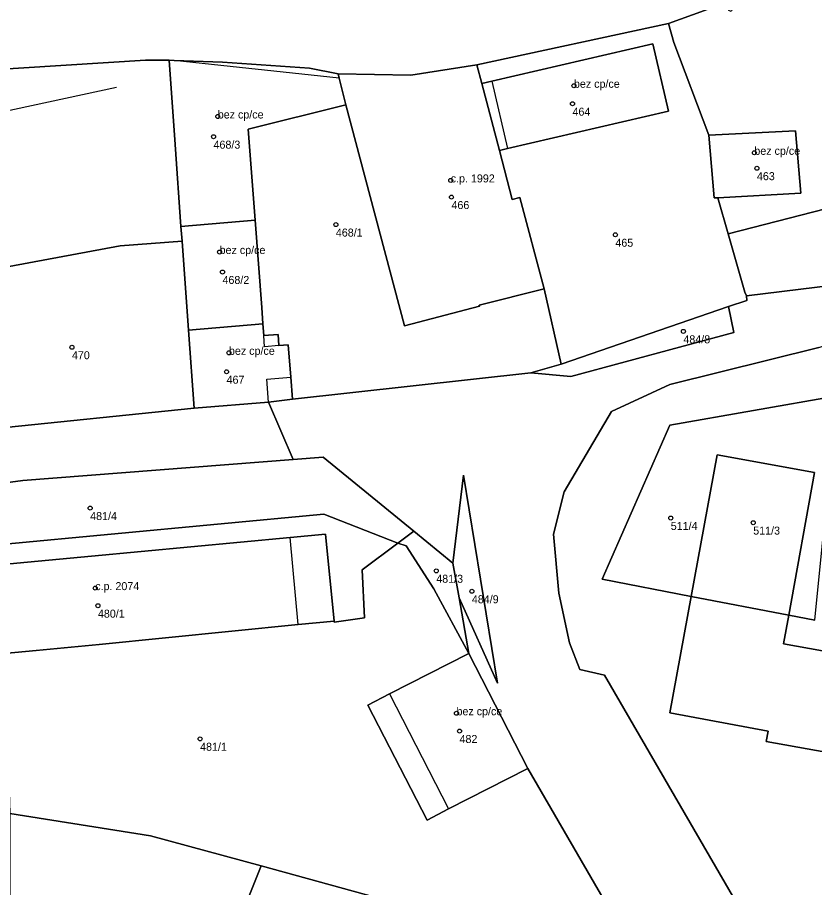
# Model space of a CAD drawing. Extents: x -878211 to -870363, y -1058464 to -1052522.
# Drawn here: x -874227.5 to -874127.9, y -1056425.6 to -1056316.8 of the extents above; entities that cross this region are included whole.
import ezdxf

# ---------------------------------------------------------------- set-up
doc = ezdxf.new("R2010")
doc.units = 0
for name, color, linetype in [('Vrstva 1', 7, 'Continuous'), ('Vrstva 4', 7, 'Continuous'), ('Vrstva 50', 7, 'Continuous'), ('Vrstva 51', 7, 'Continuous'), ('Vrstva 52', 7, 'Continuous')]:
    doc.layers.add(name, color=color, linetype=linetype)

msp = doc.modelspace()

# ---------------------------------------------------------------- linework, layer by layer
at = {"layer": 'Vrstva 1'}
for points in [[(-874247.93, -1056324.46), (-874211.49, -1056322.17), (-874208.55, -1056322.19)], [(-874206.94, -1056344.78), (-874214.68, -1056345.39), (-874237.55, -1056349.64), (-874241.17, -1056351.07)]]:
    msp.add_lwpolyline(points, dxfattribs=at)
at = {"layer": 'Vrstva 4'}
msp.add_line((-874215.14, -1056325.57), (-874230.46, -1056328.91), dxfattribs=at)
at = {"layer": 'Vrstva 50'}
for centre in [(-874157.95, -1056325.36994), (-874158.13, -1056327.61994), (-874202.47, -1056329.20994), (-874203, -1056331.73994), (-874135.4, -1056333.74994), (-874135.08, -1056335.67994), (-874173.35, -1056337.19994), (-874173.26, -1056339.28994), (-874187.71, -1056342.72994), (-874152.77, -1056343.99994), (-874202.24, -1056346.14994), (-874201.88, -1056348.64994), (-874144.27, -1056356.06994), (-874220.7, -1056358.05994), (-874201.07, -1056358.74994), (-874201.37, -1056361.11994), (-874218.42, -1056378.15994), (-874145.85, -1056379.39994), (-874135.54, -1056379.97994), (-874175.16, -1056385.99994), (-874217.79, -1056388.15994), (-874170.71, -1056388.55994), (-874217.45, -1056390.35994), (-874172.63, -1056403.79994), (-874172.25, -1056406.02994), (-874204.68, -1056406.99994)]:
    msp.add_circle(centre, 0.25, dxfattribs=at)
at = {"layer": 'Vrstva 51'}
for points in [[(-874247.93, -1056324.46), (-874211.49, -1056322.17), (-874208.55, -1056322.19), (-874207.9, -1056322.22), (-874201.87, -1056322.42), (-874191.01, -1056323.16), (-874187.42, -1056323.87), (-874178.33, -1056324.05), (-874170.1, -1056322.75), (-874146.15, -1056317.57), (-874138.17, -1056314.71), (-874133.95, -1056311.74), (-874133.42, -1056310.77), (-874133.38, -1056304.8), (-874158.18, -1056304.35), (-874159.03, -1056303.9), (-874158.74, -1056303.39), (-874160.66, -1056302.05), (-874161.95, -1056300.79), (-874163.02, -1056299.42), (-874164.03, -1056297.93), (-874165.06, -1056295.82)], [(-874125.1, -1056305.17), (-874132.55, -1056303.87), (-874132.88, -1056309.89), (-874133.45, -1056311.92), (-874137.82, -1056315.18), (-874138.31, -1056316.08), (-874138.6, -1056315.96), (-874138.17, -1056314.71), (-874146.15, -1056317.57), (-874145.47, -1056319.98), (-874141.1, -1056331.54), (-874130.27, -1056330.99), (-874129.57, -1056338.8), (-874139.97, -1056339.36), (-874138.68, -1056343.87), (-874102.19, -1056334.51)], [(-874136.62, -1056429.22), (-874154.14, -1056399.02), (-874157.21, -1056398.32), (-874158.49, -1056395.01), (-874159.82, -1056388.79), (-874160.5, -1056381.43), (-874159.19, -1056376.12), (-874153.25, -1056366.1), (-874145.97, -1056362.7), (-874127.34, -1056358.1), (-874123.97, -1056357), (-874123.85, -1056356.15), (-874085.23, -1056355.23), (-874055.94, -1056353.02), (-874047.01, -1056351.79), (-874047.16, -1056351.36), (-874047.64, -1056350.04), (-874043.84, -1056348.38), (-874042.85, -1056347.92), (-874051.04, -1056348.34), (-874051.06, -1056342.3), (-874061.62, -1056346.29)], [(-874061.62, -1056346.29), (-874062.31, -1056346.55), (-874114.3, -1056348.91), (-874136.39, -1056351.63), (-874136.32, -1056352.21), (-874138.64, -1056352.97), (-874137.97, -1056356.21), (-874158.32, -1056361.7), (-874163.32, -1056361.25), (-874193.12, -1056364.56), (-874196.14, -1056364.9), (-874193.03, -1056372.08), (-874189.31, -1056371.79)], [(-874127.34, -1056358.1), (-874145.97, -1056362.7), (-874153.25, -1056366.1), (-874159.19, -1056376.12), (-874160.5, -1056381.43), (-874159.82, -1056388.79), (-874158.49, -1056395.01), (-874157.21, -1056398.32), (-874154.14, -1056399.02), (-874136.62, -1056429.22)], [(-874091.04, -1056415), (-874133.94, -1056407.33), (-874133.69, -1056406.04), (-874145.95, -1056403.75), (-874143.29, -1056389.19), (-874154.41, -1056387.04), (-874145.98, -1056367.81), (-874125.06, -1056364.12)], [(-874251.49, -1056378.06), (-874226.85, -1056374.69), (-874193.03, -1056372.08), (-874196.14, -1056364.9), (-874205.44, -1056365.67), (-874230.66, -1056368.26)], [(-874189.31, -1056371.79), (-874177.98, -1056381.03), (-874173.07, -1056385.03), (-874171.74, -1056374.04), (-874167.51, -1056400.03), (-874172.3, -1056389.39), (-874171.09, -1056396.34), (-874163.72, -1056410.72), (-874154.17, -1056427.16)], [(-874242.19, -1056386.42), (-874226.27, -1056384.93), (-874218.25, -1056384.17), (-874193.44, -1056381.84), (-874188.99, -1056381.42), (-874187.93, -1056392.27), (-874187.91, -1056392.42), (-874184.13, -1056391.88), (-874184.44, -1056385.88), (-874179.98, -1056382.53), (-874189.23, -1056378.93), (-874242.42, -1056383.93)], [(-874127.85, -1056392.18), (-874131.1, -1056391.55), (-874131.74, -1056395.13), (-874088.86, -1056402.82)]]:
    msp.add_lwpolyline(points, dxfattribs=at)
for points in [[(-874100.74, -1056320.17), (-874102.19, -1056334.51), (-874138.68, -1056343.87), (-874136.61, -1056351.17), (-874136.39, -1056351.63), (-874114.3, -1056348.91), (-874062.31, -1056346.55), (-874061.62, -1056346.29), (-874051.06, -1056342.3), (-874051.12, -1056320.88), (-874041.05, -1056321.49), (-874040.79, -1056320.53), (-874042.96, -1056315.61), (-874063.63, -1056312.59), (-874076.74, -1056310.47), (-874077.79, -1056318.66), (-874082.04, -1056318.09), (-874082.2, -1056319.45), (-874083.82, -1056319.24), (-874083.65, -1056317.85), (-874089.61, -1056317.03), (-874089.66, -1056318.17), (-874089.96, -1056318.13), (-874100.28, -1056316.61)], [(-874159.53, -1056360.16), (-874138.64, -1056352.97), (-874136.32, -1056352.21), (-874136.39, -1056351.63), (-874136.61, -1056351.17), (-874138.68, -1056343.87), (-874139.97, -1056339.36), (-874140.44, -1056339.39), (-874141.1, -1056331.54), (-874145.47, -1056319.98), (-874146.15, -1056317.57), (-874170.1, -1056322.75), (-874169.48, -1056325.09), (-874168.2, -1056324.79), (-874148.09, -1056320.13), (-874146.12, -1056328.55), (-874166.26, -1056333.23), (-874167.27, -1056333.46), (-874165.67, -1056339.57), (-874164.72, -1056339.33), (-874161.68, -1056350.77)], [(-874169.48, -1056325.09), (-874167.27, -1056333.46), (-874166.26, -1056333.23), (-874146.12, -1056328.55), (-874148.09, -1056320.13), (-874168.2, -1056324.79)], [(-874207.07, -1056342.95), (-874207.8, -1056332.72), (-874208.55, -1056322.19), (-874211.49, -1056322.17), (-874247.93, -1056324.46), (-874243.08, -1056345.94), (-874241.17, -1056351.07), (-874237.55, -1056349.64), (-874214.68, -1056345.39), (-874206.94, -1056344.78)], [(-874197.81, -1056342.15), (-874198.67, -1056330.78), (-874186.45, -1056327.76), (-874187.29, -1056324.4), (-874187.42, -1056323.87), (-874191.01, -1056323.16), (-874201.87, -1056322.42), (-874207.9, -1056322.22), (-874208.55, -1056322.19), (-874207.8, -1056332.72), (-874207.07, -1056342.95)], [(-874161.68, -1056350.77), (-874164.72, -1056339.33), (-874165.67, -1056339.57), (-874167.27, -1056333.46), (-874169.48, -1056325.09), (-874170.1, -1056322.75), (-874178.33, -1056324.05), (-874187.42, -1056323.87), (-874187.29, -1056324.4), (-874186.45, -1056327.76), (-874179.12, -1056355.36), (-874169.75, -1056352.9), (-874169.78, -1056352.8)], [(-874197.81, -1056342.15), (-874196.97, -1056353.1), (-874196.83, -1056355.14), (-874196.73, -1056356.6), (-874194.93, -1056356.44), (-874194.82, -1056357.83), (-874193.67, -1056357.75), (-874193.35, -1056361.8), (-874193.12, -1056364.56), (-874163.32, -1056361.25), (-874159.53, -1056360.16), (-874161.68, -1056350.77), (-874169.78, -1056352.8), (-874169.75, -1056352.9), (-874179.12, -1056355.36), (-874186.45, -1056327.76), (-874198.67, -1056330.78)], [(-874140.44, -1056339.39), (-874139.97, -1056339.36), (-874129.57, -1056338.8), (-874130.27, -1056330.99), (-874141.1, -1056331.54)], [(-874197.81, -1056342.15), (-874207.07, -1056342.95), (-874206.94, -1056344.78), (-874206.14, -1056355.92), (-874196.83, -1056355.14), (-874196.97, -1056353.1)], [(-874206.94, -1056344.78), (-874214.68, -1056345.39), (-874237.55, -1056349.64), (-874241.17, -1056351.07), (-874230.66, -1056368.26), (-874205.44, -1056365.67), (-874206.14, -1056355.92)], [(-874159.53, -1056360.16), (-874163.32, -1056361.25), (-874158.32, -1056361.7), (-874137.97, -1056356.21), (-874138.64, -1056352.97)], [(-874196.14, -1056364.9), (-874193.12, -1056364.56), (-874193.35, -1056361.8), (-874193.67, -1056357.75), (-874194.82, -1056357.83), (-874194.93, -1056356.44), (-874196.73, -1056356.6), (-874196.83, -1056355.14), (-874206.14, -1056355.92), (-874205.44, -1056365.67)], [(-874131.1, -1056391.55), (-874127.85, -1056392.18), (-874125.06, -1056364.12), (-874145.98, -1056367.81), (-874154.41, -1056387.04), (-874143.29, -1056389.19), (-874140.06, -1056371.5), (-874127.89, -1056373.71)], [(-874250.49, -1056383.59), (-874242.42, -1056383.93), (-874189.23, -1056378.93), (-874179.98, -1056382.53), (-874177.98, -1056381.03), (-874189.31, -1056371.79), (-874193.03, -1056372.08), (-874226.85, -1056374.69), (-874251.49, -1056378.06), (-874250.69, -1056383.49)], [(-874143.29, -1056389.19), (-874131.1, -1056391.55), (-874127.89, -1056373.71), (-874140.06, -1056371.5)], [(-874172.3, -1056389.39), (-874167.51, -1056400.03), (-874171.74, -1056374.04), (-874173.07, -1056385.03)], [(-874177.98, -1056381.03), (-874179.98, -1056382.53), (-874178.92, -1056382.86), (-874175.45, -1056388.23), (-874171.09, -1056396.34), (-874172.3, -1056389.39), (-874173.07, -1056385.03)], [(-874228.99, -1056398.61), (-874229.19, -1056396.32), (-874225.19, -1056395.94), (-874217.28, -1056395.19), (-874192.41, -1056392.72), (-874187.93, -1056392.27), (-874188.99, -1056381.42), (-874193.44, -1056381.84), (-874218.25, -1056384.17), (-874226.27, -1056384.93), (-874242.19, -1056386.42), (-874241.1, -1056397.39), (-874240.72, -1056402.65), (-874232.69, -1056401.96), (-874232.93, -1056398.93)], [(-874187.91, -1056392.42), (-874187.93, -1056392.27), (-874192.41, -1056392.72), (-874217.28, -1056395.19), (-874225.19, -1056395.94), (-874229.19, -1056396.32), (-874228.99, -1056398.61), (-874228.45, -1056416.31), (-874210.86, -1056419.14), (-874197.06, -1056422.85), (-874179.81, -1056427.6), (-874154.17, -1056427.16), (-874163.72, -1056410.72), (-874173.61, -1056415.73), (-874176.3, -1056417.15), (-874183.73, -1056402.77), (-874181.01, -1056401.38), (-874171.09, -1056396.34), (-874175.45, -1056388.23), (-874178.92, -1056382.86), (-874179.98, -1056382.53), (-874184.44, -1056385.88), (-874184.13, -1056391.88)], [(-874131.1, -1056391.55), (-874143.29, -1056389.19), (-874145.95, -1056403.75), (-874133.69, -1056406.04), (-874133.94, -1056407.33), (-874091.04, -1056415), (-874088.86, -1056402.82), (-874131.74, -1056395.13)], [(-874171.09, -1056396.34), (-874181.01, -1056401.38), (-874183.73, -1056402.77), (-874176.3, -1056417.15), (-874173.61, -1056415.73), (-874163.72, -1056410.72)], [(-874197.06, -1056422.85), (-874210.86, -1056419.14), (-874228.45, -1056416.31), (-874228.42, -1056442.55), (-874208.93, -1056442.66), (-874210, -1056436.25), (-874201.83, -1056434.85)], [(-874197.06, -1056422.85), (-874201.83, -1056434.85), (-874210, -1056436.25), (-874208.93, -1056442.66), (-874208.23, -1056446.85), (-874207.68, -1056446.78), (-874207.93, -1056444.4), (-874201.93, -1056443.67), (-874201.62, -1056446.01), (-874196.21, -1056445.33), (-874195.27, -1056453.29), (-874200.19, -1056453.91), (-874199.19, -1056461.44), (-874185.04, -1056460.68), (-874181.49, -1056460.83), (-874180.47, -1056441.86), (-874179.72, -1056427.84), (-874179.81, -1056427.6)]]:
    msp.add_lwpolyline(points, close=True, dxfattribs=at)
at = {"layer": 'Vrstva 52'}
for points in [[(-874168.2, -1056324.79), (-874166.26, -1056333.23), (-874146.12, -1056328.55), (-874148.09, -1056320.13)], [(-874187.29, -1056324.4), (-874207.9, -1056322.22), (-874208.55, -1056322.19), (-874207.8, -1056332.72), (-874207.07, -1056342.95), (-874197.81, -1056342.15), (-874198.67, -1056330.78), (-874186.45, -1056327.76)], [(-874165.67, -1056339.57), (-874167.27, -1056333.46), (-874169.48, -1056325.09), (-874170.1, -1056322.75), (-874178.33, -1056324.05), (-874187.42, -1056323.87), (-874187.29, -1056324.4), (-874186.45, -1056327.76), (-874179.12, -1056355.36), (-874169.75, -1056352.9), (-874169.78, -1056352.8), (-874161.68, -1056350.77), (-874164.72, -1056339.33)], [(-874141.1, -1056331.54), (-874140.44, -1056339.39), (-874139.97, -1056339.36), (-874129.57, -1056338.8), (-874130.27, -1056330.99)], [(-874207.07, -1056342.95), (-874206.94, -1056344.78), (-874206.14, -1056355.92), (-874196.83, -1056355.14), (-874196.97, -1056353.1), (-874197.81, -1056342.15)], [(-874196.83, -1056355.14), (-874206.14, -1056355.92), (-874205.44, -1056365.67), (-874196.14, -1056364.9), (-874196.34, -1056362.05), (-874193.35, -1056361.8), (-874193.67, -1056357.75), (-874194.82, -1056357.83), (-874196.63, -1056357.99), (-874196.73, -1056356.6)], [(-874226.27, -1056384.93), (-874242.19, -1056386.42), (-874241.1, -1056397.39), (-874229.19, -1056396.32), (-874225.19, -1056395.94), (-874217.28, -1056395.19), (-874192.41, -1056392.72), (-874193.44, -1056381.84), (-874218.25, -1056384.17)], [(-874181.01, -1056401.38), (-874173.61, -1056415.73), (-874163.72, -1056410.72), (-874171.09, -1056396.34)]]:
    msp.add_lwpolyline(points, close=True, dxfattribs=at)

# ---------------------------------------------------------------- texts
at = {"layer": 'Vrstva 50'}
for s, p in [('bez cp/ce', (-874157.95, -1056325.62)), ('bez cp/ce', (-874202.47, -1056329.46)), ('464', (-874158.13, -1056329.109)), ('468/3', (-874203, -1056333.229)), ('bez cp/ce', (-874135.4, -1056334)), ('c.p. 1992', (-874173.35, -1056337.45)), ('463', (-874135.08, -1056337.169)), ('466', (-874173.26, -1056340.779)), ('468/1', (-874187.71, -1056344.219)), ('465', (-874152.77, -1056345.489)), ('bez cp/ce', (-874202.24, -1056346.399)), ('468/2', (-874201.88, -1056350.139)), ('484/8', (-874144.27, -1056357.559)), ('bez cp/ce', (-874201.07, -1056359)), ('470', (-874220.7, -1056359.549)), ('467', (-874201.37, -1056362.609)), ('481/4', (-874218.42, -1056379.649)), ('511/4', (-874145.85, -1056380.889)), ('511/3', (-874135.54, -1056381.469)), ('481/3', (-874175.16, -1056387.489)), ('c.p. 2074', (-874217.79, -1056388.409)), ('484/9', (-874170.71, -1056390.049)), ('480/1', (-874217.45, -1056391.849)), ('bez cp/ce', (-874172.63, -1056404.05)), ('482', (-874172.25, -1056407.519)), ('481/1', (-874204.68, -1056408.489))]:
    msp.add_text(s, height=0.999996, dxfattribs=at).set_placement(p)

doc.saveas('drawing.dxf')
